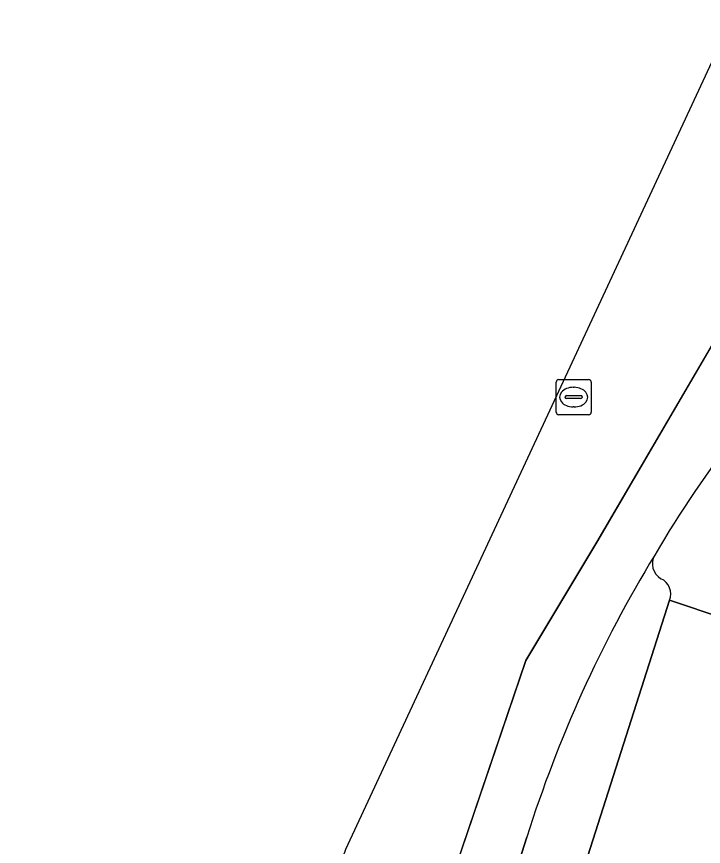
# Model space of a CAD drawing. Extents: x 163147 to 163550, y 380933 to 381639.
# Drawn here: x 163239.01 to 163258.58, y 381600.32 to 381623.95 of the extents above; entities that cross this region are included whole.
import ezdxf

# ---------------------------------------------------------------- set-up
doc = ezdxf.new("R2010")
doc.units = 0
for name, color, linetype in [('IMGEO_Fietspad_gesloten', 7, 'Continuous'), ('IMGEO_Parkeervlak_open', 7, 'Continuous'), ('IMGEO_Rijbaan_lokaal_gesloten', 7, 'Continuous'), ('IMGEO_Rioolput', 7, 'Continuous'), ('IMGEO_Voetpad_open', 7, 'Continuous')]:
    doc.layers.add(name, color=color, linetype=linetype)

msp = doc.modelspace()

# ---------------------------------------------------------------- linework, layer by layer
at = {"layer": 'IMGEO_Fietspad_gesloten'}
for points in [[(163259.597, 381612.156), (163261.884, 381614.845), (163259.826, 381616.311), (163255.545, 381608.986), (163253.519, 381605.619), (163248.986, 381592.289), (163241.568, 381568.239), (163223.711, 381513.764)], [(163205.141, 381437.39), (163214.084, 381475.132), (163214.995, 381479.021), (163218.191, 381491.718), (163219.555, 381496.475), (163219.682, 381496.916), (163220.06, 381498.046), (163220.71, 381500), (163238.567, 381553.72), (163239.892, 381557.795), (163241.214, 381561.974), (163253.553, 381600.588)]]:
    msp.add_lwpolyline(points, dxfattribs=at)
for centre, radius, start, end in [((163285.337, 381592.085), 32.64, 142.0545, 149.5699), ((163288.282, 381589.683), 36.401, 148.6575, 162.5675)]:
    msp.add_arc(centre, radius, start, end, dxfattribs=at)
at = {"layer": 'IMGEO_Parkeervlak_open'}
for points in [[(163243.851, 381564.302), (163244.263, 381565.441), (163248.415, 381578.286), (163254.305, 381596.919), (163255.285, 381600.053), (163257.614, 381607.331)], [(163253.553, 381600.588), (163241.214, 381561.974)]]:
    msp.add_lwpolyline(points, dxfattribs=at)
for centre, radius, start, end in [((163288.282, 381589.683), 36.401, 148.6575, 162.5675), ((163257.619, 381608.37), 0.492, 149.9163, 239.638), ((163257.176, 381607.513), 0.474, 337.407, 65.8742)]:
    msp.add_arc(centre, radius, start, end, dxfattribs=at)
at = {"layer": 'IMGEO_Rijbaan_lokaal_gesloten'}
for points in [[(163259.417, 381623.955), (163248.38, 381600.231), (163214.721, 381501.163), (163212.433, 381491.793), (163200.685, 381443.671), (163197.503, 381419.325), (163194.029, 381392.739), (163150.426, 381242.7), (163152.402, 381240.561), (163154.603, 381238.177), (163155.457, 381241.614)], [(163166.425, 381280.691), (163188.546, 381358.485), (163194.244, 381378.759), (163197.853, 381391.449), (163199.503, 381397.64), (163199.813, 381399.806), (163200.997, 381406.978), (163202.361, 381414.066), (163203.421, 381419.565), (163203.421, 381421.474), (163203.421, 381430.45), (163203.421, 381436.022), (163203.704, 381437.827), (163206.489, 381449.486), (163214.12, 381481.676), (163216.801, 381492.716), (163218.451, 381497.565), (163223.711, 381513.764), (163241.568, 381568.239), (163248.986, 381592.289), (163253.519, 381605.619), (163255.545, 381608.986), (163259.826, 381616.311)]]:
    msp.add_lwpolyline(points, dxfattribs=at)
at = {"layer": 'IMGEO_Rioolput'}
for p, q in [((163254.384, 381612.69), (163254.384, 381613.542)), ((163254.459, 381613.616), (163255.311, 381613.616)), ((163255.385, 381613.542), (163255.385, 381612.69)), ((163254.872, 381613.396), (163254.897, 381613.396)), ((163254.643, 381613.11), (163254.643, 381613.122)), ((163255.081, 381613.073), (163254.683, 381613.073)), ((163254.686, 381613.159), (163255.084, 381613.159)), ((163255.127, 381613.122), (163255.127, 381613.11)), ((163254.895, 381612.836), (163254.87, 381612.836)), ((163255.311, 381612.616), (163254.459, 381612.616))]:
    msp.add_line(p, q, dxfattribs=at)
for points in [[(163254.384, 381612.69), (163254.384, 381613.542)], [(163254.459, 381613.616), (163255.311, 381613.616)], [(163255.385, 381613.542), (163255.385, 381612.69)], [(163255.311, 381612.616), (163254.459, 381612.616)]]:
    msp.add_lwpolyline(points, dxfattribs=at)
for centre, radius, start, end in [((163254.461, 381613.54), 0.0765, 91.552, 178.448), ((163254.461, 381613.54), 0.0765, 91.552, 178.448), ((163255.309, 381613.54), 0.0765, 1.552, 88.448), ((163255.309, 381613.54), 0.0765, 1.552, 88.448), ((163254.683, 381613.119), 0.0403, 85.8775, 175.7526), ((163254.68, 381613.109), 0.0366, 178.938, 274.7102), ((163255.084, 381613.116), 0.043, 264.8664, 352.4533), ((163255.088, 381613.121), 0.0386, 1.7309, 96.639), ((163254.461, 381612.692), 0.0765, 181.552, 268.448), ((163254.461, 381612.692), 0.0765, 181.552, 268.448), ((163255.309, 381612.692), 0.0765, 271.552, 358.448), ((163255.309, 381612.692), 0.0765, 271.552, 358.448)]:
    msp.add_arc(centre, radius, start, end, dxfattribs=at)
for centre, major_axis, ratio, start_param, end_param in [((163254.871, 381613.116), (-0.387, 0.002), 0.722429, 4.712389, 7.853982), ((163254.896, 381613.116), (-0.39, 0.002), 0.717154, 1.570796, 4.712389)]:
    msp.add_ellipse(centre, major_axis=major_axis, ratio=ratio, start_param=start_param, end_param=end_param, dxfattribs=at)
at = {"layer": 'IMGEO_Voetpad_open'}
msp.add_lwpolyline([(163255.285, 381600.053), (163259.878, 381598.61), (163260.129, 381599.328), (163260.232, 381599.291), (163261.296, 381602.58), (163262.321, 381605.753), (163257.614, 381607.331)], close=True, dxfattribs=at)
msp.add_lwpolyline([(163257.614, 381607.331), (163262.321, 381605.753)], dxfattribs=at)
for centre, radius, start, end in [((163285.337, 381592.085), 32.64, 142.0545, 149.5699), ((163257.619, 381608.37), 0.492, 149.9163, 239.638), ((163257.176, 381607.513), 0.474, 337.407, 65.8742)]:
    msp.add_arc(centre, radius, start, end, dxfattribs=at)

doc.saveas('drawing.dxf')
